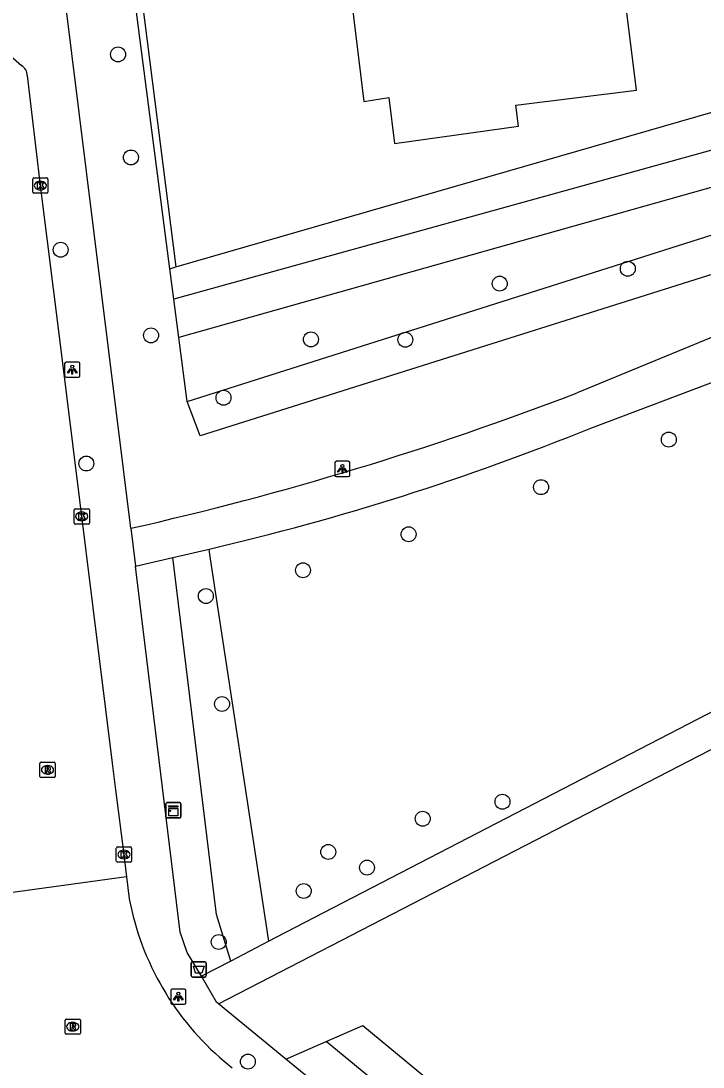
# Model space of a CAD drawing. Extents: x 158087 to 159494, y 382905 to 383981.
# Drawn here: x 159000.9 to 159045.6, y 383380.2 to 383448.8 of the extents above; entities that cross this region are included whole.
import ezdxf

# ---------------------------------------------------------------- set-up
doc = ezdxf.new("R2010")
doc.units = 0
for name, color, linetype in [('IMGEO_Afvalbak', 7, 'Continuous'), ('IMGEO_Boom', 7, 'Continuous'), ('IMGEO_Groenvoorziening', 7, 'Continuous'), ('IMGEO_Hek', 7, 'Continuous'), ('IMGEO_Kast', 7, 'Continuous'), ('IMGEO_Kolk', 7, 'Continuous'), ('IMGEO_Lichtpunt', 7, 'Continuous'), ('IMGEO_Pand', 7, 'Continuous'), ('IMGEO_Rijbaan_lokaal_open', 7, 'Continuous'), ('IMGEO_Rioolput', 7, 'Continuous'), ('IMGEO_Voetpad_halfverhard', 7, 'Continuous'), ('IMGEO_Voetpad_open', 7, 'Continuous')]:
    doc.layers.add(name, color=color, linetype=linetype)

msp = doc.modelspace()

# ---------------------------------------------------------------- linework, layer by layer
at = {"layer": 'IMGEO_Afvalbak'}
for p, q in [((159012.036, 383386.234), (159012.036, 383387.034)), ((159012.036, 383387.034), (159012.036, 383386.234)), ((159012.136, 383387.134), (159012.926, 383387.134)), ((159012.926, 383387.134), (159012.136, 383387.134)), ((159013.026, 383387.034), (159013.026, 383386.234)), ((159013.026, 383386.234), (159013.026, 383387.034)), ((159012.926, 383386.134), (159012.136, 383386.134)), ((159012.136, 383386.134), (159012.926, 383386.134))]:
    msp.add_line(p, q, dxfattribs=at)
msp.add_lwpolyline([(159012.179, 383386.848), (159012.883, 383386.848), (159012.734, 383386.378), (159012.328, 383386.378), (159012.179, 383386.848)], dxfattribs=at)
for centre, start, end in [((159012.136, 383387.034), 90, 180), ((159012.136, 383387.034), 90, 180), ((159012.926, 383387.034), 0, 90), ((159012.926, 383387.034), 360, 90), ((159012.136, 383386.234), 180, 270), ((159012.136, 383386.234), 180, 270), ((159012.926, 383386.234), 270, 0), ((159012.926, 383386.234), 270, 0)]:
    msp.add_arc(centre, 0.1, start, end, dxfattribs=at)
at = {"layer": 'IMGEO_Boom'}
for centre in [(159007.24, 383446.632), (159008.083, 383439.876), (159003.473, 383433.824), (159040.68, 383432.578), (159032.279, 383431.605), (159009.402, 383428.209), (159019.889, 383427.943), (159026.084, 383427.924), (159014.156, 383424.121), (159043.371, 383421.377), (159005.156, 383419.807), (159034.99, 383418.257), (159026.299, 383415.166), (159019.371, 383412.809), (159012.998, 383411.118), (159014.06, 383404.038), (159032.459, 383397.628), (159027.226, 383396.513), (159021.028, 383394.337), (159023.57, 383393.308), (159019.422, 383391.776), (159013.843, 383388.431), (159015.755, 383380.587)]:
    msp.add_circle(centre, 0.489, dxfattribs=at)
at = {"layer": 'IMGEO_Groenvoorziening'}
for points in [[(159011.032, 383432.716), (159078.415, 383452.157), (159055.01, 383500), (159052.705, 383504.71)], [(159010.634, 383432.574), (159006.016, 383468.116)], [(159018.474, 383460.788), (159018.762, 383458.609), (159007.944, 383456.987), (159011.032, 383432.716)], [(159081.05, 383447.861), (159079.669, 383450.08), (159046.741, 383440.501), (159010.891, 383430.595)], [(159081.05, 383447.861), (159056.857, 383435.575), (159012.629, 383421.619), (159011.763, 383423.88)], [(159068.265, 383444.142), (159011.218, 383428.075)], [(159011.763, 383423.88), (159055.93, 383437.875), (159068.265, 383444.142)], [(159010.634, 383432.574), (159011.032, 383432.716)], [(159010.891, 383430.595), (159010.634, 383432.574)], [(159011.218, 383428.075), (159010.891, 383430.595)], [(159011.763, 383423.88), (159011.218, 383428.075)], [(159017.13, 383388.478), (159013.265, 383413.852), (159013.212, 383414.199)], [(159014.632, 383387.184), (159013.692, 383390.244), (159010.831, 383413.648)], [(159020.884, 383381.908), (159023.307, 383382.965), (159046.301, 383363.934), (159045.481, 383361.674)], [(159018.25, 383380.759), (159020.884, 383381.908)], [(159045.481, 383361.674), (159020.884, 383381.908)]]:
    msp.add_lwpolyline(points, dxfattribs=at)
at = {"layer": 'IMGEO_Hek'}
msp.add_lwpolyline([(159018.474, 383460.788), (159018.762, 383458.609), (159007.944, 383456.987), (159011.032, 383432.716)], dxfattribs=at)
at = {"layer": 'IMGEO_Kast'}
for p, q in [((159010.367, 383396.644), (159010.367, 383397.485)), ((159010.367, 383397.485), (159010.367, 383396.644)), ((159010.442, 383397.569), (159011.283, 383397.569)), ((159011.283, 383397.569), (159010.442, 383397.569)), ((159011.367, 383397.494), (159011.367, 383396.653)), ((159011.367, 383396.653), (159011.367, 383397.494)), ((159011.292, 383396.569), (159010.451, 383396.569)), ((159010.451, 383396.569), (159011.292, 383396.569))]:
    msp.add_line(p, q, dxfattribs=at)
for points in [[(159010.562, 383397.359), (159011.162, 383397.359), (159011.162, 383397.274), (159010.562, 383397.274), (159010.562, 383397.359)], [(159010.562, 383397.184), (159011.162, 383397.184), (159011.162, 383396.695), (159010.562, 383396.695), (159010.562, 383397.184)]]:
    msp.add_lwpolyline(points, dxfattribs=at)
msp.add_circle((159010.646, 383397.033), 0.0377, dxfattribs=at)
for centre, start, end in [((159010.445, 383397.491), 92.4484, 184.28452), ((159010.445, 383397.491), 92.4484, 184.28452), ((159011.289, 383397.491), 2.4484, 94.28452), ((159011.289, 383397.491), 2.4484, 94.28452), ((159010.445, 383396.647), 182.4484, 274.28452), ((159010.445, 383396.647), 182.4484, 274.28452), ((159011.289, 383396.647), 272.4484, 4.28452), ((159011.289, 383396.647), 272.4484, 4.28452)]:
    msp.add_arc(centre, 0.0779, start, end, dxfattribs=at)
at = {"layer": 'IMGEO_Kolk'}
for p, q in [((159001.714, 383438.532), (159002.566, 383438.532)), ((159001.639, 383437.606), (159001.639, 383438.458)), ((159002.127, 383438.312), (159002.152, 383438.312)), ((159002.64, 383438.458), (159002.64, 383437.606)), ((159002.566, 383437.532), (159001.714, 383437.532)), ((159002.15, 383437.752), (159002.125, 383437.752)), ((159004.354, 383415.915), (159004.354, 383416.767)), ((159004.429, 383416.841), (159005.281, 383416.841)), ((159004.842, 383416.621), (159004.867, 383416.621)), ((159005.355, 383416.767), (159005.355, 383415.915)), ((159005.281, 383415.841), (159004.429, 383415.841)), ((159004.865, 383416.061), (159004.84, 383416.061)), ((159007.125, 383393.741), (159007.125, 383394.593)), ((159007.2, 383394.667), (159008.052, 383394.667)), ((159008.126, 383394.593), (159008.126, 383393.741)), ((159007.636, 383393.887), (159007.611, 383393.887)), ((159007.613, 383394.447), (159007.638, 383394.447)), ((159008.052, 383393.667), (159007.2, 383393.667))]:
    msp.add_line(p, q, dxfattribs=at)
for points in [[(159001.714, 383438.532), (159002.566, 383438.532)], [(159001.639, 383437.606), (159001.639, 383438.458)], [(159001.96, 383438.232), (159002.083, 383438.232), (159002.083, 383438.081), (159002.213, 383438.232), (159002.377, 383438.232), (159002.231, 383438.081), (159002.384, 383437.832), (159002.232, 383437.832), (159002.147, 383437.996), (159002.083, 383437.929), (159002.083, 383437.832), (159001.96, 383437.832), (159001.96, 383438.232)], [(159002.64, 383438.458), (159002.64, 383437.606)], [(159002.566, 383437.532), (159001.714, 383437.532)], [(159004.354, 383415.915), (159004.354, 383416.767)], [(159004.429, 383416.841), (159005.281, 383416.841)], [(159004.675, 383416.541), (159004.798, 383416.541), (159004.798, 383416.39), (159004.928, 383416.541), (159005.092, 383416.541), (159004.946, 383416.39), (159005.099, 383416.141), (159004.947, 383416.141), (159004.862, 383416.305), (159004.798, 383416.238), (159004.798, 383416.141), (159004.675, 383416.141), (159004.675, 383416.541)], [(159005.355, 383416.767), (159005.355, 383415.915)], [(159005.281, 383415.841), (159004.429, 383415.841)], [(159007.125, 383393.741), (159007.125, 383394.593)], [(159007.2, 383394.667), (159008.052, 383394.667)], [(159008.126, 383394.593), (159008.126, 383393.741)], [(159007.446, 383394.367), (159007.569, 383394.367), (159007.569, 383394.216), (159007.699, 383394.367), (159007.863, 383394.367), (159007.717, 383394.216), (159007.87, 383393.967), (159007.718, 383393.967), (159007.633, 383394.131), (159007.569, 383394.064), (159007.569, 383393.967), (159007.446, 383393.967), (159007.446, 383394.367)], [(159008.052, 383393.667), (159007.2, 383393.667)]]:
    msp.add_lwpolyline(points, dxfattribs=at)
for centre, start, end in [((159001.716, 383438.456), 91.55205, 178.44795), ((159001.716, 383438.456), 91.55205, 178.44795), ((159002.564, 383438.456), 1.55205, 88.44795), ((159002.564, 383438.456), 1.55205, 88.44795), ((159001.716, 383437.608), 181.55205, 268.44795), ((159001.716, 383437.608), 181.55205, 268.44795), ((159002.564, 383437.608), 271.55205, 358.44795), ((159002.564, 383437.608), 271.55205, 358.44795), ((159004.431, 383416.765), 91.55205, 178.44795), ((159004.431, 383416.765), 91.55205, 178.44795), ((159005.279, 383416.765), 1.55205, 88.44795), ((159005.279, 383416.765), 1.55205, 88.44795), ((159004.431, 383415.917), 181.55205, 268.44795), ((159004.431, 383415.917), 181.55205, 268.44795), ((159005.279, 383415.917), 271.55205, 358.44795), ((159005.279, 383415.917), 271.55205, 358.44795), ((159007.202, 383394.591), 91.55205, 178.44795), ((159007.202, 383394.591), 91.55205, 178.44795), ((159008.05, 383394.591), 1.55205, 88.44795), ((159008.05, 383394.591), 1.55205, 88.44795), ((159007.202, 383393.743), 181.55205, 268.44795), ((159007.202, 383393.743), 181.55205, 268.44795), ((159008.05, 383393.743), 271.55205, 358.44795), ((159008.05, 383393.743), 271.55205, 358.44795)]:
    msp.add_arc(centre, 0.0765, start, end, dxfattribs=at)
for centre, major_axis, ratio, start_param, end_param in [((159002.126, 383438.032), (-0.387, 0.002), 0.722429, 4.712389, 7.853982), ((159002.151, 383438.032), (-0.39, 0.002), 0.717154, 1.570796, 4.712389), ((159004.841, 383416.341), (-0.387, 0.002), 0.722429, 4.712389, 7.853982), ((159004.866, 383416.341), (-0.39, 0.002), 0.717154, 1.570796, 4.712389), ((159007.612, 383394.167), (-0.387, 0.002), 0.722429, 4.712389, 7.853982), ((159007.637, 383394.167), (-0.39, 0.002), 0.717154, 1.570796, 4.712389)]:
    msp.add_ellipse(centre, major_axis=major_axis, ratio=ratio, start_param=start_param, end_param=end_param, dxfattribs=at)
at = {"layer": 'IMGEO_Lichtpunt'}
for p, q in [((159003.735, 383426.365), (159003.735, 383425.558)), ((159003.735, 383426.365), (159003.735, 383425.558)), ((159004.637, 383426.46), (159003.829, 383426.46)), ((159004.637, 383426.46), (159003.829, 383426.46)), ((159004.731, 383425.558), (159004.731, 383426.365)), ((159004.731, 383425.558), (159004.731, 383426.365)), ((159003.829, 383425.464), (159004.637, 383425.464)), ((159003.829, 383425.464), (159004.637, 383425.464)), ((159022.357, 383419.951), (159021.549, 383419.951)), ((159022.357, 383419.951), (159021.549, 383419.951)), ((159021.455, 383419.856), (159021.455, 383419.049)), ((159021.455, 383419.856), (159021.455, 383419.049)), ((159022.451, 383419.049), (159022.451, 383419.856)), ((159022.451, 383419.049), (159022.451, 383419.856)), ((159021.549, 383418.955), (159022.357, 383418.955)), ((159021.549, 383418.955), (159022.357, 383418.955)), ((159010.694, 383385.252), (159010.694, 383384.445)), ((159010.694, 383385.252), (159010.694, 383384.445)), ((159011.596, 383385.347), (159010.788, 383385.347)), ((159011.596, 383385.347), (159010.788, 383385.347)), ((159011.69, 383384.445), (159011.69, 383385.252)), ((159011.69, 383384.445), (159011.69, 383385.252)), ((159010.788, 383384.351), (159011.596, 383384.351)), ((159010.788, 383384.351), (159011.596, 383384.351))]:
    msp.add_line(p, q, dxfattribs=at)
for points in [[(159004.109, 383426.029), (159004.148, 383426.001), (159003.96, 383425.739), (159003.922, 383425.766), (159004.109, 383426.029)], [(159004.211, 383425.981), (159004.258, 383425.981), (159004.258, 383425.659), (159004.211, 383425.659), (159004.211, 383425.981)], [(159004.321, 383426.001), (159004.359, 383426.028), (159004.546, 383425.766), (159004.507, 383425.738), (159004.321, 383426.001)], [(159021.829, 383419.52), (159021.868, 383419.492), (159021.68, 383419.23), (159021.642, 383419.257), (159021.829, 383419.52)], [(159021.931, 383419.472), (159021.978, 383419.472), (159021.978, 383419.15), (159021.931, 383419.15), (159021.931, 383419.472)], [(159022.041, 383419.492), (159022.079, 383419.519), (159022.266, 383419.257), (159022.227, 383419.229), (159022.041, 383419.492)], [(159011.068, 383384.916), (159011.107, 383384.888), (159010.919, 383384.626), (159010.881, 383384.653), (159011.068, 383384.916)], [(159011.17, 383384.868), (159011.217, 383384.868), (159011.217, 383384.546), (159011.17, 383384.546), (159011.17, 383384.868)], [(159011.28, 383384.888), (159011.318, 383384.915), (159011.505, 383384.653), (159011.466, 383384.625), (159011.28, 383384.888)]]:
    msp.add_lwpolyline(points, dxfattribs=at)
for centre in [(159004.234, 383426.163), (159021.954, 383419.654), (159011.193, 383385.05)]:
    msp.add_circle(centre, 0.0994, dxfattribs=at)
for centre, start, end in [((159003.829, 383426.365), 90, 180), ((159003.829, 383426.365), 90, 180), ((159004.637, 383426.365), 0, 90), ((159004.637, 383426.365), 0, 90), ((159003.829, 383425.558), 180, 270), ((159003.829, 383425.558), 180, 270), ((159004.637, 383425.558), 270, 0), ((159004.637, 383425.558), 270, 360), ((159021.549, 383419.856), 90, 180), ((159021.549, 383419.856), 90, 180), ((159022.357, 383419.856), 0, 90), ((159022.357, 383419.856), 0, 90), ((159021.549, 383419.049), 180, 270), ((159021.549, 383419.049), 180, 270), ((159022.357, 383419.049), 270, 0), ((159022.357, 383419.049), 270, 360), ((159010.788, 383385.252), 90, 180), ((159010.788, 383385.252), 90, 180), ((159011.596, 383385.252), 0, 90), ((159011.596, 383385.252), 0, 90), ((159010.788, 383384.445), 180, 270), ((159010.788, 383384.445), 180, 270), ((159011.596, 383384.445), 270, 0), ((159011.596, 383384.445), 270, 360)]:
    msp.add_arc(centre, 0.0946, start, end, dxfattribs=at)
at = {"layer": 'IMGEO_Pand'}
msp.add_lwpolyline([(159018.474, 383460.788), (159024.539, 383461.536), (159025.666, 383452.401), (159022.339, 383451.977), (159023.356, 383443.556), (159025.008, 383443.802), (159025.378, 383440.799), (159033.499, 383441.93), (159033.326, 383443.31), (159041.243, 383444.297), (159039.985, 383454.498), (159049.225, 383455.638), (159049.427, 383453.999), (159057.794, 383455.031), (159056.819, 383462.941), (159058.39, 383463.135), (159057.37, 383471.406), (159049.4, 383470.423), (159047.154, 383470.146), (159046.934, 383471.927), (159041.382, 383471.243), (159040.833, 383475.697), (159048.676, 383476.663)], dxfattribs=at)
at = {"layer": 'IMGEO_Rijbaan_lokaal_open'}
for points in [[(158999.45, 383447.264), (159000, 383446.694), (159000.899, 383445.905)], [(159001.271, 383445.241), (159002.139, 383438.033), (159003.427, 383427.794), (159006.856, 383400.164), (159007.06, 383398.4), (159007.625, 383394.168), (159007.788, 383392.709)], [(159007.788, 383392.709), (159000, 383391.635), (158999.897, 383391.621)], [(159007.788, 383392.709), (159007.967, 383391.265)], [(159014.196, 383380.615), (159014.731, 383380.175)]]:
    msp.add_lwpolyline(points, dxfattribs=at)
for centre, radius, start, end in [((159000.584, 383445.292), 0.689, 355.73748, 62.78119), ((159026.093, 383394.72), 18.452, 190.79173, 229.85352)]:
    msp.add_arc(centre, radius, start, end, dxfattribs=at)
at = {"layer": 'IMGEO_Rioolput'}
for p, q in [((159002.111, 383399.292), (159002.111, 383400.144)), ((159002.186, 383400.218), (159003.038, 383400.218)), ((159003.112, 383400.144), (159003.112, 383399.292)), ((159002.622, 383399.438), (159002.597, 383399.438)), ((159002.599, 383399.998), (159002.624, 383399.998)), ((159003.038, 383399.218), (159002.186, 383399.218)), ((159003.766, 383382.452), (159003.766, 383383.304)), ((159003.841, 383383.378), (159004.693, 383383.378)), ((159004.254, 383383.158), (159004.279, 383383.158)), ((159004.767, 383383.304), (159004.767, 383382.452)), ((159004.693, 383382.378), (159003.841, 383382.378)), ((159004.277, 383382.598), (159004.252, 383382.598))]:
    msp.add_line(p, q, dxfattribs=at)
for points in [[(159002.111, 383399.292), (159002.111, 383400.144)], [(159002.186, 383400.218), (159003.038, 383400.218)], [(159003.112, 383400.144), (159003.112, 383399.292)], [(159002.7, 383399.916), (159002.448, 383399.918), (159002.448, 383399.518)], [(159002.448, 383399.518), (159002.572, 383399.518), (159002.572, 383399.68), (159002.583, 383399.68)], [(159002.626, 383399.837), (159002.572, 383399.837), (159002.572, 383399.756)], [(159002.572, 383399.756), (159002.624, 383399.756)], [(159002.63, 383399.651), (159002.701, 383399.518), (159002.841, 383399.518), (159002.776, 383399.644)], [(159003.038, 383399.218), (159002.186, 383399.218)], [(159003.766, 383382.452), (159003.766, 383383.304)], [(159003.841, 383383.378), (159004.693, 383383.378)], [(159004.355, 383383.076), (159004.103, 383383.078), (159004.103, 383382.678)], [(159004.281, 383382.997), (159004.227, 383382.997), (159004.227, 383382.916)], [(159004.227, 383382.916), (159004.279, 383382.916)], [(159004.767, 383383.304), (159004.767, 383382.452)], [(159004.693, 383382.378), (159003.841, 383382.378)], [(159004.103, 383382.678), (159004.227, 383382.678), (159004.227, 383382.84), (159004.238, 383382.84)], [(159004.285, 383382.811), (159004.356, 383382.678), (159004.496, 383382.678), (159004.431, 383382.804)]]:
    msp.add_lwpolyline(points, dxfattribs=at)
for centre, radius, start, end in [((159002.188, 383400.142), 0.0765, 91.55205, 178.44795), ((159002.188, 383400.142), 0.0765, 91.55205, 178.44795), ((159003.036, 383400.142), 0.0765, 1.55205, 88.44795), ((159003.036, 383400.142), 0.0765, 1.55205, 88.44795), ((159002.582, 383399.627), 0.0533, 26.02933, 88.69889), ((159002.608, 383399.945), 0.19, 274.7715, 282.96867), ((159002.632, 383399.741), 0.0964, 77.00612, 93.18647), ((159002.646, 383399.798), 0.0378, 276.66336, 79.67722), ((159002.699, 383399.806), 0.109, 350.36119, 89.41601), ((159002.697, 383399.806), 0.112, 277.58423, 350.98172), ((159002.681, 383399.591), 0.108, 29.51342, 73.79051), ((159002.188, 383399.294), 0.0765, 181.55205, 268.44795), ((159002.188, 383399.294), 0.0765, 181.55205, 268.44795), ((159003.036, 383399.294), 0.0765, 271.55205, 358.44795), ((159003.036, 383399.294), 0.0765, 271.55205, 358.44795), ((159003.843, 383383.302), 0.0765, 91.55205, 178.44795), ((159003.843, 383383.302), 0.0765, 91.55205, 178.44795), ((159004.263, 383383.105), 0.19, 274.7715, 282.96867), ((159004.287, 383382.901), 0.0964, 77.00612, 93.18647), ((159004.301, 383382.958), 0.0378, 276.66336, 79.67722), ((159004.354, 383382.966), 0.109, 350.36119, 89.41601), ((159004.352, 383382.966), 0.112, 277.58423, 350.98172), ((159004.691, 383383.302), 0.0765, 1.55205, 88.44795), ((159004.691, 383383.302), 0.0765, 1.55205, 88.44795), ((159003.843, 383382.454), 0.0765, 181.55205, 268.44795), ((159003.843, 383382.454), 0.0765, 181.55205, 268.44795), ((159004.237, 383382.787), 0.0533, 26.02933, 88.69889), ((159004.336, 383382.751), 0.108, 29.51342, 73.79051), ((159004.691, 383382.454), 0.0765, 271.55205, 358.44795), ((159004.691, 383382.454), 0.0765, 271.55205, 358.44795)]:
    msp.add_arc(centre, radius, start, end, dxfattribs=at)
for centre, major_axis, ratio, start_param, end_param in [((159002.598, 383399.718), (-0.387, 0.002), 0.722429, 4.712389, 7.853982), ((159002.623, 383399.718), (-0.39, 0.002), 0.717154, 1.570796, 4.712389), ((159004.253, 383382.878), (-0.387, 0.002), 0.722429, 4.712389, 7.853982), ((159004.278, 383382.878), (-0.39, 0.002), 0.717154, 1.570796, 4.712389)]:
    msp.add_ellipse(centre, major_axis=major_axis, ratio=ratio, start_param=start_param, end_param=end_param, dxfattribs=at)
at = {"layer": 'IMGEO_Voetpad_halfverhard'}
for points in [[(159091.197, 383450.459), (159085.837, 383447.597), (159082.367, 383445.744), (159070.095, 383439.191), (159058.869, 383433.811), (159047.543, 383428.646), (159037.349, 383424.44)], [(159038.26, 383422.131), (159046.935, 383425.415)], [(159010.831, 383413.648), (159013.212, 383414.199)], [(159008.382, 383413.083), (159010.831, 383413.648)], [(159052.154, 383406.613), (159017.598, 383388.72), (159017.13, 383388.478)], [(159013.833, 383384.379), (159052.749, 383404.467)], [(159017.13, 383388.478), (159014.632, 383387.184)], [(159014.632, 383387.184), (159012.713, 383386.191)]]:
    msp.add_lwpolyline(points, dxfattribs=at)
for centre, radius, start, end in [((158961.396, 383622.12), 211.77, 282.73733, 291.01794), ((158975.062, 383578.186), 168.366, 283.09641, 292.04666)]:
    msp.add_arc(centre, radius, start, end, dxfattribs=at)
at = {"layer": 'IMGEO_Voetpad_open'}
for points in [[(159008.087, 383415.562), (159002.278, 383462.192), (159006.016, 383468.116)], [(159008.087, 383415.562), (159008.382, 383413.083)], [(159012.713, 383386.191), (159011.783, 383387.745), (159011.317, 383389.067), (159008.427, 383412.706), (159008.382, 383413.083)], [(159013.833, 383384.379), (159013.707, 383384.482), (159012.713, 383386.191)], [(159018.25, 383380.759), (159013.833, 383384.379)], [(159044.577, 383359.182), (159027.139, 383373.474), (159024.632, 383375.528), (159018.25, 383380.759)]]:
    msp.add_lwpolyline(points, dxfattribs=at)

doc.saveas('drawing.dxf')
